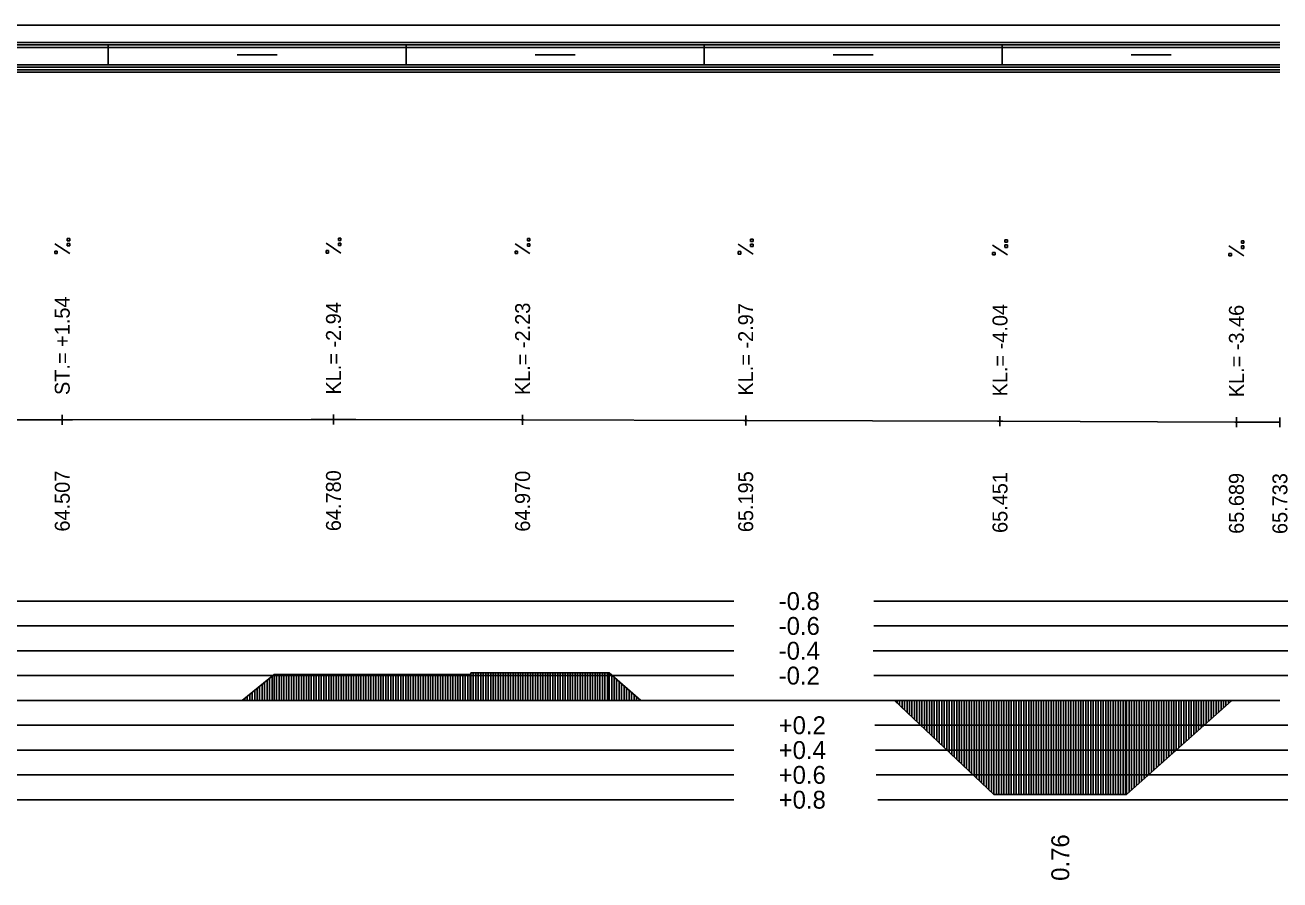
# Model space of a CAD drawing. Extents: x 2 to 10148, y 0 to 380.
# Drawn here: x 6746.6 to 6873, y 293.9 to 380 of the extents above; entities that cross this region are included whole.
import ezdxf

# ---------------------------------------------------------------- set-up
doc = ezdxf.new("R2010")
doc.units = 0
for name, color, linetype in [('NIVELETA_CARA', 7, 'Continuous'), ('NIVELETA_TEXT', 7, 'Continuous'), ('RAM', 7, 'Continuous'), ('ZRYCHL_CARA_C', 7, 'Continuous'), ('ZRYCHL_RASTR', 7, 'Continuous'), ('ZRYCHL_TEXT', 7, 'Continuous')]:
    doc.layers.add(name, color=color, linetype=linetype)

msp = doc.modelspace()

# ---------------------------------------------------------------- linework, layer by layer
at = {"layer": 'NIVELETA_CARA'}
for p, q in [((6743.84, 340.25), (6749.35, 340.25)), ((6749.35, 340.25), (6750.38, 340.25)), ((6750.38, 339.75), (6750.38, 340.75)), ((6750.38, 340.25), (6751.41, 340.25)), ((6751.41, 340.25), (6775.44, 340.29)), ((6775.44, 340.29), (6777.68, 340.29)), ((6777.68, 339.79), (6777.68, 340.79)), ((6777.68, 340.29), (6779.92, 340.29)), ((6779.92, 340.29), (6796.54, 340.24)), ((6796.54, 340.24), (6796.72, 340.24)), ((6796.72, 339.74), (6796.72, 340.74)), ((6796.72, 340.24), (6796.89, 340.24)), ((6796.89, 340.24), (6819, 340.19)), ((6819, 340.19), (6819.18, 340.19)), ((6819.18, 339.69), (6819.18, 340.69)), ((6819.18, 340.19), (6819.37, 340.19)), ((6819.37, 340.19), (6844.52, 340.11)), ((6844.52, 340.11), (6844.78, 340.11)), ((6844.78, 339.61), (6844.78, 340.61)), ((6844.78, 340.11), (6845.05, 340.11)), ((6845.05, 340.11), (6868.43, 340.02)), ((6868.43, 340.02), (6868.58, 340.02)), ((6868.58, 339.52), (6868.58, 340.52)), ((6868.58, 340.02), (6868.73, 340.01)), ((6868.73, 340.01), (6872.96, 340)), ((6872.96, 339.5), (6872.96, 340.5))]:
    msp.add_line(p, q, dxfattribs=at)
at = {"layer": 'NIVELETA_TEXT'}
for p, q in [((6751.13, 357), (6749.63, 357.99)), ((6751.13, 358.52), (6750.88, 358.52)), ((6750.88, 358.52), (6750.88, 358.28)), ((6750.88, 358.28), (6750.89, 358.27)), ((6750.88, 358.27), (6751.13, 358.27)), ((6751.13, 358.01), (6750.88, 358.01)), ((6750.88, 358.01), (6750.88, 357.77)), ((6750.88, 357.77), (6750.89, 357.76)), ((6750.88, 357.76), (6751.13, 357.76)), ((6751.13, 358.27), (6751.13, 358.52)), ((6751.13, 357.76), (6751.13, 358.01)), ((6778.43, 357.05), (6776.93, 358.04)), ((6778.43, 358.56), (6778.18, 358.56)), ((6778.18, 358.56), (6778.18, 358.32)), ((6778.18, 358.32), (6778.19, 358.31)), ((6778.18, 358.31), (6778.43, 358.31)), ((6778.43, 358.05), (6778.18, 358.05)), ((6778.18, 358.05), (6778.18, 357.81)), ((6778.18, 357.81), (6778.19, 357.8)), ((6778.18, 357.8), (6778.43, 357.8)), ((6778.43, 358.31), (6778.43, 358.56)), ((6778.43, 357.8), (6778.43, 358.05)), ((6797.46, 356.99), (6795.97, 357.98)), ((6797.46, 358.51), (6797.22, 358.51)), ((6797.22, 358.51), (6797.22, 358.26)), ((6797.22, 358.26), (6797.46, 358.26)), ((6797.22, 358.26), (6797.22, 358.26)), ((6797.46, 357.99), (6797.22, 357.99)), ((6797.22, 357.99), (6797.22, 357.75)), ((6797.22, 357.75), (6797.46, 357.75)), ((6797.22, 357.75), (6797.22, 357.75)), ((6797.46, 358.26), (6797.46, 358.51)), ((6797.46, 357.75), (6797.46, 357.99)), ((6819.93, 356.94), (6818.43, 357.93)), ((6819.93, 358.46), (6819.68, 358.46)), ((6819.68, 358.46), (6819.68, 358.21)), ((6819.68, 358.21), (6819.93, 358.21)), ((6819.68, 358.21), (6819.69, 358.21)), ((6819.93, 357.94), (6819.68, 357.94)), ((6819.68, 357.94), (6819.68, 357.7)), ((6819.68, 357.7), (6819.93, 357.7)), ((6819.68, 357.7), (6819.69, 357.7)), ((6819.93, 358.21), (6819.93, 358.46)), ((6819.93, 357.7), (6819.93, 357.94)), ((6845.53, 356.86), (6844.03, 357.85)), ((6845.53, 358.38), (6845.28, 358.38)), ((6845.28, 358.38), (6845.28, 358.14)), ((6845.28, 358.14), (6845.29, 358.13)), ((6845.28, 358.13), (6845.53, 358.13)), ((6845.53, 357.87), (6845.28, 357.87)), ((6845.28, 357.87), (6845.28, 357.63)), ((6845.28, 357.63), (6845.29, 357.62)), ((6845.28, 357.62), (6845.53, 357.62)), ((6845.53, 358.13), (6845.53, 358.38)), ((6845.53, 357.62), (6845.53, 357.87)), ((6869.33, 356.77), (6867.83, 357.76)), ((6869.33, 358.28), (6869.08, 358.28)), ((6869.08, 358.28), (6869.08, 358.04)), ((6869.08, 358.04), (6869.33, 358.04)), ((6869.08, 358.04), (6869.09, 358.04)), ((6869.33, 357.77), (6869.08, 357.77)), ((6869.08, 357.77), (6869.08, 357.53)), ((6869.08, 357.53), (6869.09, 357.52)), ((6869.08, 357.52), (6869.33, 357.52)), ((6869.33, 358.04), (6869.33, 358.28)), ((6869.33, 357.52), (6869.33, 357.77)), ((6749.88, 357.25), (6749.63, 357.25)), ((6749.63, 357.25), (6749.63, 357.01)), ((6749.63, 357.01), (6749.64, 357)), ((6749.63, 357), (6749.88, 357)), ((6749.88, 357), (6749.88, 357.25)), ((6777.18, 357.29), (6776.93, 357.29)), ((6776.93, 357.29), (6776.93, 357.05)), ((6776.93, 357.05), (6777.18, 357.05)), ((6776.93, 357.05), (6776.94, 357.05)), ((6777.18, 357.05), (6777.18, 357.29)), ((6796.22, 357.24), (6795.97, 357.24)), ((6795.97, 357.24), (6795.97, 356.99)), ((6795.97, 356.99), (6796.22, 356.99)), ((6795.97, 356.99), (6795.97, 356.99)), ((6796.22, 356.99), (6796.22, 357.24)), ((6818.68, 357.19), (6818.43, 357.19)), ((6818.43, 357.19), (6818.43, 356.94)), ((6818.43, 356.94), (6818.68, 356.94)), ((6818.43, 356.94), (6818.44, 356.94)), ((6818.68, 356.94), (6818.68, 357.19)), ((6844.28, 357.11), (6844.03, 357.11)), ((6844.03, 357.11), (6844.03, 356.87)), ((6844.03, 356.87), (6844.04, 356.86)), ((6844.03, 356.86), (6844.28, 356.86)), ((6844.28, 356.86), (6844.28, 357.11)), ((6868.08, 357.01), (6867.83, 357.01)), ((6867.83, 357.01), (6867.83, 356.77)), ((6867.83, 356.77), (6868.08, 356.77)), ((6867.83, 356.77), (6867.84, 356.77)), ((6868.08, 356.77), (6868.08, 357.01))]:
    msp.add_line(p, q, dxfattribs=at)
at = {"layer": 'RAM'}
for p, q in [((6872.96, 380), (5974.91, 380)), ((6872.96, 378.25), (5974.91, 378.25)), ((6872.96, 378), (5974.91, 378)), ((6872.96, 377.75), (5974.91, 377.75)), ((6755, 376), (6755, 378)), ((6785, 376), (6785, 378)), ((6815, 376), (6815, 378)), ((6845, 376), (6845, 378)), ((6768, 377), (6772, 377)), ((6798, 377), (6802, 377)), ((6828, 377), (6832, 377)), ((6858, 377), (6862, 377)), ((6872.96, 376), (5974.91, 376)), ((6872.96, 375.75), (5974.91, 375.75)), ((6872.96, 375.5), (5974.91, 375.5)), ((6872.96, 375.25), (5974.91, 375.25))]:
    msp.add_line(p, q, dxfattribs=at)
at = {"layer": 'ZRYCHL_CARA_C'}
for p, q in [((6768.5, 312), (6771.7, 314.62)), ((6771.7, 312), (6771.7, 314.62)), ((6771.7, 314.62), (6791.51, 314.62)), ((6771.95, 312), (6771.95, 314.62)), ((6772.2, 312), (6772.2, 314.62)), ((6772.45, 312), (6772.45, 314.62)), ((6772.7, 312), (6772.7, 314.62)), ((6772.95, 312), (6772.95, 314.62)), ((6773.2, 312), (6773.2, 314.62)), ((6773.45, 312), (6773.45, 314.62)), ((6773.7, 312), (6773.7, 314.62)), ((6773.95, 312), (6773.95, 314.62)), ((6774.2, 312), (6774.2, 314.62)), ((6774.45, 312), (6774.45, 314.62)), ((6774.7, 312), (6774.7, 314.62)), ((6774.95, 312), (6774.95, 314.62)), ((6775.2, 312), (6775.2, 314.62)), ((6775.45, 312), (6775.45, 314.62)), ((6775.7, 312), (6775.7, 314.62)), ((6775.95, 312), (6775.95, 314.62)), ((6776.2, 312), (6776.2, 314.62)), ((6776.45, 312), (6776.45, 314.62)), ((6776.7, 312), (6776.7, 314.62)), ((6776.95, 312), (6776.95, 314.62)), ((6777.2, 312), (6777.2, 314.62)), ((6777.45, 312), (6777.45, 314.62)), ((6777.7, 312), (6777.7, 314.62)), ((6777.95, 312), (6777.95, 314.62)), ((6778.2, 312), (6778.2, 314.62)), ((6778.45, 312), (6778.45, 314.62)), ((6778.7, 312), (6778.7, 314.62)), ((6778.95, 312), (6778.95, 314.62)), ((6779.2, 312), (6779.2, 314.62)), ((6779.45, 312), (6779.45, 314.62)), ((6779.7, 312), (6779.7, 314.62)), ((6779.95, 312), (6779.95, 314.62)), ((6780.2, 312), (6780.2, 314.62)), ((6780.45, 312), (6780.45, 314.62)), ((6780.7, 312), (6780.7, 314.62)), ((6780.95, 312), (6780.95, 314.62)), ((6781.2, 312), (6781.2, 314.62)), ((6781.45, 312), (6781.45, 314.62)), ((6781.7, 312), (6781.7, 314.62)), ((6781.95, 312), (6781.95, 314.62)), ((6782.2, 312), (6782.2, 314.62)), ((6782.45, 312), (6782.45, 314.62)), ((6782.7, 312), (6782.7, 314.62)), ((6782.95, 312), (6782.95, 314.62)), ((6783.2, 312), (6783.2, 314.62)), ((6783.45, 312), (6783.45, 314.62)), ((6783.7, 312), (6783.7, 314.62)), ((6783.95, 312), (6783.95, 314.62)), ((6784.2, 312), (6784.2, 314.62)), ((6784.45, 312), (6784.45, 314.62)), ((6784.7, 312), (6784.7, 314.62)), ((6784.95, 312), (6784.95, 314.62)), ((6785.2, 312), (6785.2, 314.62)), ((6785.45, 312), (6785.45, 314.62)), ((6785.7, 312), (6785.7, 314.62)), ((6785.95, 312), (6785.95, 314.62)), ((6786.2, 312), (6786.2, 314.62)), ((6786.45, 312), (6786.45, 314.62)), ((6786.7, 312), (6786.7, 314.62)), ((6786.95, 312), (6786.95, 314.62)), ((6787.2, 312), (6787.2, 314.62)), ((6787.45, 312), (6787.45, 314.62)), ((6787.7, 312), (6787.7, 314.62)), ((6787.95, 312), (6787.95, 314.62)), ((6788.2, 312), (6788.2, 314.62)), ((6788.45, 312), (6788.45, 314.62)), ((6788.7, 312), (6788.7, 314.62)), ((6788.95, 312), (6788.95, 314.62)), ((6789.2, 312), (6789.2, 314.62)), ((6789.45, 312), (6789.45, 314.62)), ((6789.7, 312), (6789.7, 314.62)), ((6789.95, 312), (6789.95, 314.62)), ((6790.2, 312), (6790.2, 314.62)), ((6790.45, 312), (6790.45, 314.62)), ((6790.7, 312), (6790.7, 314.62)), ((6790.95, 312), (6790.95, 314.62)), ((6791.2, 312), (6791.2, 314.62)), ((6791.45, 312), (6791.45, 314.62)), ((6791.51, 312), (6791.51, 314.76)), ((6791.51, 314.62), (6791.51, 314.76)), ((6791.51, 314.76), (6805.44, 314.76)), ((6791.76, 312), (6791.76, 314.76)), ((6792.01, 312), (6792.01, 314.76)), ((6792.26, 312), (6792.26, 314.76)), ((6792.51, 312), (6792.51, 314.76)), ((6792.76, 312), (6792.76, 314.76)), ((6793.01, 312), (6793.01, 314.76)), ((6793.26, 312), (6793.26, 314.76)), ((6793.51, 312), (6793.51, 314.76)), ((6793.76, 312), (6793.76, 314.76)), ((6794.01, 312), (6794.01, 314.76)), ((6794.26, 312), (6794.26, 314.76)), ((6794.51, 312), (6794.51, 314.76)), ((6794.76, 312), (6794.76, 314.76)), ((6795.01, 312), (6795.01, 314.76)), ((6795.26, 312), (6795.26, 314.76)), ((6795.51, 312), (6795.51, 314.76)), ((6795.76, 312), (6795.76, 314.76)), ((6796.01, 312), (6796.01, 314.76)), ((6796.26, 312), (6796.26, 314.76)), ((6796.51, 312), (6796.51, 314.76)), ((6796.76, 312), (6796.76, 314.76)), ((6797.01, 312), (6797.01, 314.76)), ((6797.26, 312), (6797.26, 314.76)), ((6797.51, 312), (6797.51, 314.76)), ((6797.76, 312), (6797.76, 314.76)), ((6798.01, 312), (6798.01, 314.76)), ((6798.26, 312), (6798.26, 314.76)), ((6798.51, 312), (6798.51, 314.76)), ((6798.76, 312), (6798.76, 314.76)), ((6799.01, 312), (6799.01, 314.76)), ((6799.26, 312), (6799.26, 314.76)), ((6799.51, 312), (6799.51, 314.76)), ((6799.76, 312), (6799.76, 314.76)), ((6800.01, 312), (6800.01, 314.76)), ((6800.26, 312), (6800.26, 314.76)), ((6800.51, 312), (6800.51, 314.76)), ((6800.76, 312), (6800.76, 314.76)), ((6801.01, 312), (6801.01, 314.76)), ((6801.26, 312), (6801.26, 314.76)), ((6801.51, 312), (6801.51, 314.76)), ((6801.76, 312), (6801.76, 314.76)), ((6802.01, 312), (6802.01, 314.76)), ((6802.26, 312), (6802.26, 314.76)), ((6802.51, 312), (6802.51, 314.76)), ((6802.76, 312), (6802.76, 314.76)), ((6803.01, 312), (6803.01, 314.76)), ((6803.26, 312), (6803.26, 314.76)), ((6803.51, 312), (6803.51, 314.76)), ((6803.76, 312), (6803.76, 314.76)), ((6804.01, 312), (6804.01, 314.76)), ((6804.26, 312), (6804.26, 314.76)), ((6804.51, 312), (6804.51, 314.76)), ((6804.76, 312), (6804.76, 314.76)), ((6805.01, 312), (6805.01, 314.76)), ((6805.26, 312), (6805.26, 314.76)), ((6805.44, 312), (6805.44, 314.76)), ((6805.44, 314.76), (6808.64, 312)), ((6805.69, 312), (6805.69, 314.55)), ((6770.25, 312), (6770.25, 313.43)), ((6770.5, 312), (6770.5, 313.64)), ((6770.75, 312), (6770.75, 313.84)), ((6771, 312), (6771, 314.05)), ((6771.25, 312), (6771.25, 314.25)), ((6771.5, 312), (6771.5, 314.46)), ((6805.94, 312), (6805.94, 314.33)), ((6806.19, 312), (6806.19, 314.11)), ((6806.44, 312), (6806.44, 313.9)), ((6806.69, 312), (6806.69, 313.68)), ((6806.94, 312), (6806.94, 313.47)), ((6768.75, 312), (6768.75, 312.2)), ((6769, 312), (6769, 312.41)), ((6769.25, 312), (6769.25, 312.61)), ((6769.5, 312), (6769.5, 312.82)), ((6769.75, 312), (6769.75, 313.02)), ((6770, 312), (6770, 313.23)), ((6807.19, 312), (6807.19, 313.25)), ((6807.44, 312), (6807.44, 313.04)), ((6807.69, 312), (6807.69, 312.82)), ((6807.94, 312), (6807.94, 312.6)), ((6808.19, 312), (6808.19, 312.39)), ((6808.44, 312), (6808.44, 312.17)), ((5974.91, 312), (6872.96, 312)), ((6834.17, 312), (6844.17, 302.53)), ((6834.42, 312), (6834.42, 311.76)), ((6834.67, 312), (6834.67, 311.53)), ((6834.92, 312), (6834.92, 311.29)), ((6835.17, 312), (6835.17, 311.05)), ((6835.42, 312), (6835.42, 310.82)), ((6835.67, 312), (6835.67, 310.58)), ((6835.92, 312), (6835.92, 310.34)), ((6836.17, 312), (6836.17, 310.11)), ((6836.42, 312), (6836.42, 309.87)), ((6836.67, 312), (6836.67, 309.63)), ((6836.92, 312), (6836.92, 309.4)), ((6837.17, 312), (6837.17, 309.16)), ((6837.42, 312), (6837.42, 308.92)), ((6837.67, 312), (6837.67, 308.69)), ((6837.92, 312), (6837.92, 308.45)), ((6838.17, 312), (6838.17, 308.21)), ((6838.42, 312), (6838.42, 307.98)), ((6838.67, 312), (6838.67, 307.74)), ((6838.92, 312), (6838.92, 307.5)), ((6839.17, 312), (6839.17, 307.27)), ((6839.42, 312), (6839.42, 307.03)), ((6839.67, 312), (6839.67, 306.79)), ((6839.92, 312), (6839.92, 306.56)), ((6840.17, 312), (6840.17, 306.32)), ((6840.42, 312), (6840.42, 306.08)), ((6840.67, 312), (6840.67, 305.84)), ((6840.92, 312), (6840.92, 305.61)), ((6841.17, 312), (6841.17, 305.37)), ((6841.42, 312), (6841.42, 305.13)), ((6841.67, 312), (6841.67, 304.9)), ((6841.92, 312), (6841.92, 304.66)), ((6842.17, 312), (6842.17, 304.42)), ((6842.42, 312), (6842.42, 304.19)), ((6842.67, 312), (6842.67, 303.95)), ((6842.92, 312), (6842.92, 303.71)), ((6843.17, 312), (6843.17, 303.48)), ((6843.42, 312), (6843.42, 303.24)), ((6843.67, 312), (6843.67, 303)), ((6843.92, 312), (6843.92, 302.77)), ((6844.17, 312), (6844.17, 302.53)), ((6844.42, 312), (6844.42, 302.53)), ((6844.67, 312), (6844.67, 302.53)), ((6844.92, 312), (6844.92, 302.53)), ((6845.17, 312), (6845.17, 302.53)), ((6845.42, 312), (6845.42, 302.53)), ((6845.67, 312), (6845.67, 302.53)), ((6845.92, 312), (6845.92, 302.53)), ((6846.17, 312), (6846.17, 302.53)), ((6846.42, 312), (6846.42, 302.53)), ((6846.67, 312), (6846.67, 302.53)), ((6846.92, 312), (6846.92, 302.53)), ((6847.17, 312), (6847.17, 302.53)), ((6847.42, 312), (6847.42, 302.53)), ((6847.67, 312), (6847.67, 302.53)), ((6847.92, 312), (6847.92, 302.53)), ((6848.17, 312), (6848.17, 302.53)), ((6848.42, 312), (6848.42, 302.53)), ((6848.67, 312), (6848.67, 302.53)), ((6848.92, 312), (6848.92, 302.53)), ((6849.17, 312), (6849.17, 302.53)), ((6849.42, 312), (6849.42, 302.53)), ((6849.67, 312), (6849.67, 302.53)), ((6849.92, 312), (6849.92, 302.53)), ((6850.17, 312), (6850.17, 302.53)), ((6850.42, 312), (6850.42, 302.53)), ((6850.67, 312), (6850.67, 302.53)), ((6850.92, 312), (6850.92, 302.53)), ((6851.17, 312), (6851.17, 302.53)), ((6851.42, 312), (6851.42, 302.53)), ((6851.67, 312), (6851.67, 302.53)), ((6851.92, 312), (6851.92, 302.53)), ((6852.17, 312), (6852.17, 302.53)), ((6852.42, 312), (6852.42, 302.53)), ((6852.67, 312), (6852.67, 302.53)), ((6852.92, 312), (6852.92, 302.53)), ((6853.17, 312), (6853.17, 302.53)), ((6853.42, 312), (6853.42, 302.53)), ((6853.67, 312), (6853.67, 302.53)), ((6853.92, 312), (6853.92, 302.53)), ((6854.17, 312), (6854.17, 302.53)), ((6854.42, 312), (6854.42, 302.53)), ((6854.67, 312), (6854.67, 302.53)), ((6854.92, 312), (6854.92, 302.53)), ((6855.17, 312), (6855.17, 302.53)), ((6855.42, 312), (6855.42, 302.53)), ((6855.67, 312), (6855.67, 302.53)), ((6855.92, 312), (6855.92, 302.53)), ((6856.17, 312), (6856.17, 302.53)), ((6856.42, 312), (6856.42, 302.53)), ((6856.67, 312), (6856.67, 302.53)), ((6856.92, 312), (6856.92, 302.53)), ((6857.17, 312), (6857.17, 302.53)), ((6857.42, 312), (6857.42, 302.53)), ((6857.53, 312), (6857.53, 302.53)), ((6857.53, 302.53), (6868.13, 312)), ((6857.78, 312), (6857.78, 302.75)), ((6858.03, 312), (6858.03, 302.98)), ((6858.28, 312), (6858.28, 303.2)), ((6858.53, 312), (6858.53, 303.42)), ((6858.78, 312), (6858.78, 303.65)), ((6859.03, 312), (6859.03, 303.87)), ((6859.28, 312), (6859.28, 304.09)), ((6859.53, 312), (6859.53, 304.32)), ((6859.78, 312), (6859.78, 304.54)), ((6860.03, 312), (6860.03, 304.76)), ((6860.28, 312), (6860.28, 304.99)), ((6860.53, 312), (6860.53, 305.21)), ((6860.78, 312), (6860.78, 305.43)), ((6861.03, 312), (6861.03, 305.66)), ((6861.28, 312), (6861.28, 305.88)), ((6861.53, 312), (6861.53, 306.1)), ((6861.78, 312), (6861.78, 306.33)), ((6862.03, 312), (6862.03, 306.55)), ((6862.28, 312), (6862.28, 306.77)), ((6862.53, 312), (6862.53, 307)), ((6862.78, 312), (6862.78, 307.22)), ((6863.03, 312), (6863.03, 307.44)), ((6863.28, 312), (6863.28, 307.67)), ((6863.53, 312), (6863.53, 307.89)), ((6863.78, 312), (6863.78, 308.11)), ((6864.03, 312), (6864.03, 308.34)), ((6864.28, 312), (6864.28, 308.56)), ((6864.53, 312), (6864.53, 308.78)), ((6864.78, 312), (6864.78, 309.01)), ((6865.03, 312), (6865.03, 309.23)), ((6865.28, 312), (6865.28, 309.45)), ((6865.53, 312), (6865.53, 309.68)), ((6865.78, 312), (6865.78, 309.9)), ((6866.03, 312), (6866.03, 310.12)), ((6866.28, 312), (6866.28, 310.35)), ((6866.53, 312), (6866.53, 310.57)), ((6866.78, 312), (6866.78, 310.79)), ((6867.03, 312), (6867.03, 311.02)), ((6867.28, 312), (6867.28, 311.24)), ((6867.53, 312), (6867.53, 311.46)), ((6867.78, 312), (6867.78, 311.69)), ((6868.03, 312), (6868.03, 311.91)), ((6844.17, 302.53), (6857.53, 302.53))]:
    msp.add_line(p, q, dxfattribs=at)
at = {"layer": 'ZRYCHL_RASTR'}
for p, q in [((6622, 322), (6818, 322)), ((6832.09, 322), (7028, 322)), ((6622, 319.5), (6818, 319.5)), ((6832.09, 319.5), (7028, 319.5)), ((6622, 317), (6818, 317)), ((6832.02, 317), (7028, 317)), ((6622, 314.5), (6818, 314.5)), ((6832.09, 314.5), (7028, 314.5)), ((6629.26, 309.5), (6818, 309.5)), ((6832.17, 309.5), (7028, 309.5)), ((6629.54, 307), (6818, 307)), ((6832.25, 307), (7028, 307)), ((6629.58, 304.5), (6818, 304.5)), ((6832.32, 304.5), (7028, 304.5)), ((6629.68, 302), (6818, 302)), ((6832.48, 302), (7028, 302))]:
    msp.add_line(p, q, dxfattribs=at)

# ---------------------------------------------------------------- texts
at = {"layer": 'NIVELETA_TEXT'}
for s, p in [('ST.= +1.54', (6751.13, 342.75)), ('KL.= -2.94', (6778.43, 342.79)), ('KL.= -2.23', (6797.47, 342.74)), ('KL.= -2.97', (6819.93, 342.69)), ('KL.= -4.04', (6845.53, 342.61)), ('KL.= -3.46', (6869.33, 342.52)), ('64.507', (6751.13, 329)), ('64.780', (6778.43, 329.04)), ('64.970', (6797.47, 328.99)), ('65.195', (6819.93, 328.94)), ('65.451', (6845.53, 328.86)), ('65.689', (6869.33, 328.77)), ('65.733', (6873.71, 328.75))]:
    msp.add_text(s, height=1.5, rotation=90, dxfattribs=at).set_placement(p)
at = {"layer": 'ZRYCHL_TEXT'}
for s, p in [('-0.8', (6822.5, 321.1)), ('-0.6', (6822.5, 318.6)), ('-0.4', (6822.5, 316.1)), ('-0.2', (6822.5, 313.6)), ('+0.2', (6822.5, 308.6)), ('+0.4', (6822.5, 306.1)), ('+0.6', (6822.5, 303.6)), ('+0.8', (6822.5, 301.1))]:
    msp.add_text(s, height=1.8, dxfattribs=at).set_placement(p)
msp.add_text('0.76', height=1.8, rotation=90, dxfattribs=at).set_placement((6851.75, 293.83))

doc.saveas('drawing.dxf')
